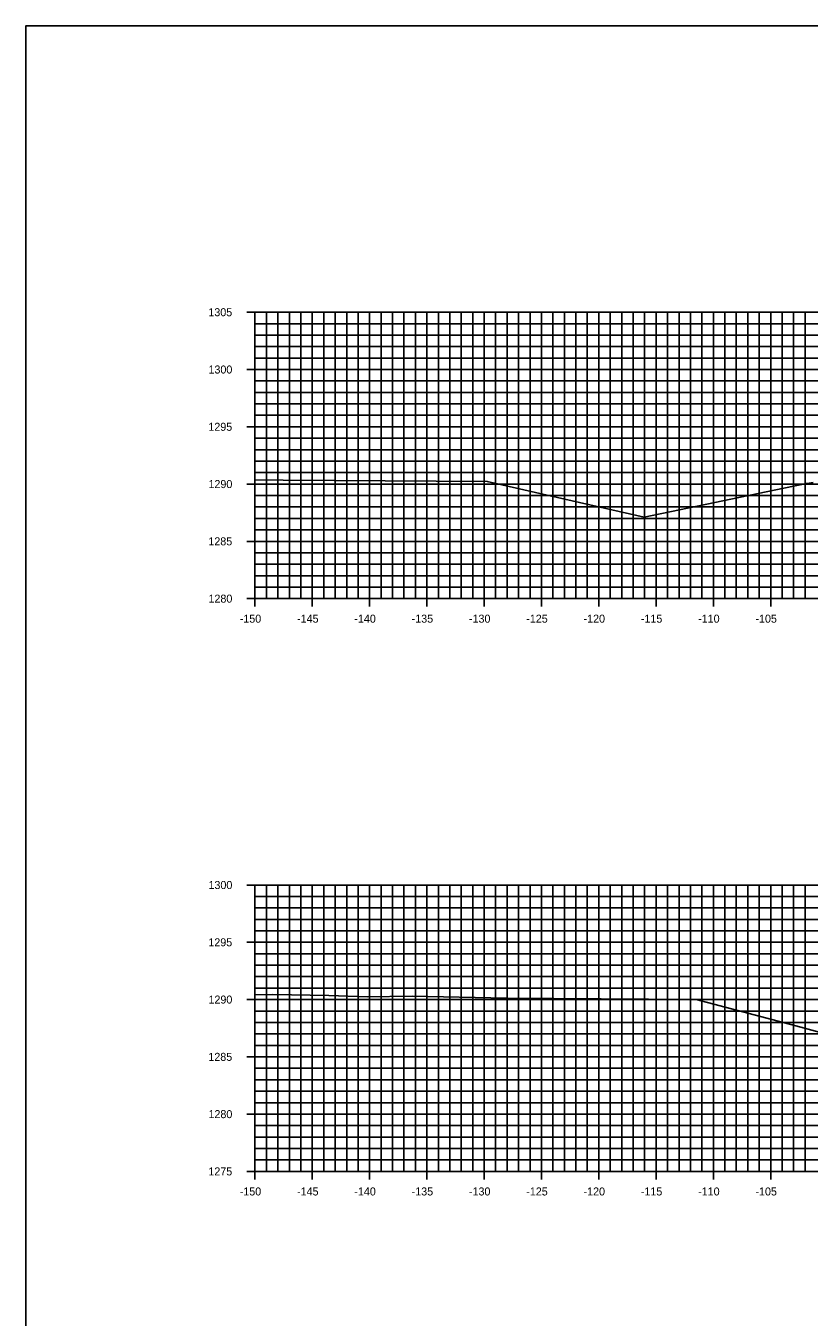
# Model space of a CAD drawing. Extents: x 674939 to 678919, y 750652 to 765176.
# Drawn here: x 678578.5 to 678646.9, y 757699.8 to 757812.6 of the extents above; entities that cross this region are included whole.
import ezdxf

# ---------------------------------------------------------------- set-up
doc = ezdxf.new("R2010")
doc.units = 0
for name, color, linetype in [('R_Axis', 7, 'Continuous'), ('R_Axis Annot', 7, 'Continuous'), ('R_Exist Surface', 7, 'Continuous'), ('R_Grid', 7, 'Continuous'), ('R_No Plot', 7, 'Continuous')]:
    doc.layers.add(name, color=color, linetype=linetype)

msp = doc.modelspace()

# ---------------------------------------------------------------- linework, layer by layer
at = {"layer": 'R_Axis'}
for p, q in [((678597.83, 757787.55), (678599.23, 757787.55)), ((678598.53, 757762.55), (678598.53, 757787.55)), ((678598.53, 757786.55), (678598.88, 757786.55)), ((678598.53, 757785.55), (678598.88, 757785.55)), ((678598.53, 757784.55), (678598.88, 757784.55)), ((678597.83, 757782.55), (678599.23, 757782.55)), ((678598.53, 757783.55), (678598.88, 757783.55)), ((678598.53, 757781.55), (678598.88, 757781.55)), ((678598.53, 757780.55), (678598.88, 757780.55)), ((678598.53, 757779.55), (678598.88, 757779.55)), ((678598.53, 757778.55), (678598.88, 757778.55)), ((678597.83, 757777.55), (678599.23, 757777.55)), ((678598.53, 757776.55), (678598.88, 757776.55)), ((678598.53, 757775.55), (678598.88, 757775.55)), ((678598.53, 757774.55), (678598.88, 757774.55)), ((678598.53, 757773.55), (678598.88, 757773.55)), ((678597.83, 757772.55), (678599.23, 757772.55)), ((678598.53, 757771.55), (678598.88, 757771.55)), ((678598.53, 757770.55), (678598.88, 757770.55)), ((678598.53, 757769.55), (678598.88, 757769.55)), ((678598.53, 757768.55), (678598.88, 757768.55)), ((678597.83, 757767.55), (678599.23, 757767.55)), ((678598.53, 757766.55), (678598.88, 757766.55)), ((678598.53, 757765.55), (678598.88, 757765.55)), ((678598.53, 757764.55), (678598.88, 757764.55)), ((678598.53, 757763.55), (678598.88, 757763.55)), ((678597.83, 757762.55), (678599.23, 757762.55)), ((678598.53, 757761.85), (678598.53, 757763.25)), ((678598.53, 757762.55), (678898.53, 757762.55)), ((678603.53, 757761.85), (678603.53, 757763.25)), ((678608.53, 757761.85), (678608.53, 757763.25)), ((678613.53, 757761.85), (678613.53, 757763.25)), ((678618.53, 757761.85), (678618.53, 757763.25)), ((678623.53, 757761.85), (678623.53, 757763.25)), ((678628.53, 757761.85), (678628.53, 757763.25)), ((678633.53, 757761.85), (678633.53, 757763.25)), ((678638.53, 757761.85), (678638.53, 757763.25)), ((678643.53, 757761.85), (678643.53, 757763.25)), ((678597.83, 757737.55), (678599.23, 757737.55)), ((678598.53, 757712.55), (678598.53, 757737.55)), ((678598.53, 757736.55), (678598.88, 757736.55)), ((678598.53, 757735.55), (678598.88, 757735.55)), ((678598.53, 757734.55), (678598.88, 757734.55)), ((678598.53, 757733.55), (678598.88, 757733.55)), ((678597.83, 757732.55), (678599.23, 757732.55)), ((678598.53, 757731.55), (678598.88, 757731.55)), ((678598.53, 757730.55), (678598.88, 757730.55)), ((678598.53, 757729.55), (678598.88, 757729.55)), ((678598.53, 757728.55), (678598.88, 757728.55)), ((678597.83, 757727.55), (678599.23, 757727.55)), ((678598.53, 757726.55), (678598.88, 757726.55)), ((678598.53, 757725.55), (678598.88, 757725.55)), ((678598.53, 757724.55), (678598.88, 757724.55)), ((678598.53, 757723.55), (678598.88, 757723.55)), ((678597.83, 757722.55), (678599.23, 757722.55)), ((678598.53, 757721.55), (678598.88, 757721.55)), ((678598.53, 757720.55), (678598.88, 757720.55)), ((678598.53, 757719.55), (678598.88, 757719.55)), ((678598.53, 757718.55), (678598.88, 757718.55)), ((678597.83, 757717.55), (678599.23, 757717.55)), ((678598.53, 757716.55), (678598.88, 757716.55)), ((678598.53, 757715.55), (678598.88, 757715.55)), ((678598.53, 757714.55), (678598.88, 757714.55)), ((678598.53, 757713.55), (678598.88, 757713.55)), ((678598.53, 757711.85), (678598.53, 757713.25)), ((678603.53, 757711.85), (678603.53, 757713.25)), ((678608.53, 757711.85), (678608.53, 757713.25)), ((678613.53, 757711.85), (678613.53, 757713.25)), ((678618.53, 757711.85), (678618.53, 757713.25)), ((678623.53, 757711.85), (678623.53, 757713.25)), ((678628.53, 757711.85), (678628.53, 757713.25)), ((678633.53, 757711.85), (678633.53, 757713.25)), ((678638.53, 757711.85), (678638.53, 757713.25)), ((678643.53, 757711.85), (678643.53, 757713.25)), ((678597.83, 757712.55), (678599.23, 757712.55)), ((678598.53, 757712.55), (678898.53, 757712.55))]:
    msp.add_line(p, q, dxfattribs=at)
at = {"layer": 'R_Exist Surface'}
for points in [[(678598.53, 757772.91), (678600.99, 757772.89), (678618.79, 757772.78), (678625.58, 757771.22), (678632.49, 757769.66), (678645.52, 757772.37), (678646.24, 757772.52), (678646.52, 757772.58), (678646.59, 757772.59), (678646.62, 757772.59), (678646.72, 757772.61), (678647.24, 757772.7)], [(678598.53, 757727.97), (678600.1, 757727.98), (678604.97, 757727.91), (678608.32, 757727.78), (678612.24, 757727.86), (678620.47, 757727.67), (678632.86, 757727.58), (678637.03, 757727.55), (678646.17, 757725.13), (678651.15, 757723.76)]]:
    msp.add_lwpolyline(points, dxfattribs=at)
at = {"layer": 'R_Grid'}
for p, q in [((678598.53, 757787.55), (678898.53, 757787.55)), ((678598.53, 757762.55), (678598.53, 757787.55)), ((678599.53, 757762.55), (678599.53, 757787.55)), ((678600.53, 757762.55), (678600.53, 757787.55)), ((678601.53, 757762.55), (678601.53, 757787.55)), ((678602.53, 757762.55), (678602.53, 757787.55)), ((678603.53, 757762.55), (678603.53, 757787.55)), ((678604.53, 757762.55), (678604.53, 757787.55)), ((678605.53, 757762.55), (678605.53, 757787.55)), ((678606.53, 757762.55), (678606.53, 757787.55)), ((678607.53, 757762.55), (678607.53, 757787.55)), ((678608.53, 757762.55), (678608.53, 757787.55)), ((678609.53, 757762.55), (678609.53, 757787.55)), ((678610.53, 757762.55), (678610.53, 757787.55)), ((678611.53, 757762.55), (678611.53, 757787.55)), ((678612.53, 757762.55), (678612.53, 757787.55)), ((678613.53, 757762.55), (678613.53, 757787.55)), ((678614.53, 757762.55), (678614.53, 757787.55)), ((678615.53, 757762.55), (678615.53, 757787.55)), ((678616.53, 757762.55), (678616.53, 757787.55)), ((678617.53, 757762.55), (678617.53, 757787.55)), ((678618.53, 757762.55), (678618.53, 757787.55)), ((678619.53, 757762.55), (678619.53, 757787.55)), ((678620.53, 757762.55), (678620.53, 757787.55)), ((678621.53, 757762.55), (678621.53, 757787.55)), ((678622.53, 757762.55), (678622.53, 757787.55)), ((678623.53, 757762.55), (678623.53, 757787.55)), ((678624.53, 757762.55), (678624.53, 757787.55)), ((678625.53, 757762.55), (678625.53, 757787.55)), ((678626.53, 757762.55), (678626.53, 757787.55)), ((678627.53, 757762.55), (678627.53, 757787.55)), ((678628.53, 757762.55), (678628.53, 757787.55)), ((678629.53, 757762.55), (678629.53, 757787.55)), ((678630.53, 757762.55), (678630.53, 757787.55)), ((678631.53, 757762.55), (678631.53, 757787.55)), ((678632.53, 757762.55), (678632.53, 757787.55)), ((678633.53, 757762.55), (678633.53, 757787.55)), ((678634.53, 757762.55), (678634.53, 757787.55)), ((678635.53, 757762.55), (678635.53, 757787.55)), ((678636.53, 757762.55), (678636.53, 757787.55)), ((678637.53, 757762.55), (678637.53, 757787.55)), ((678638.53, 757762.55), (678638.53, 757787.55)), ((678639.53, 757762.55), (678639.53, 757787.55)), ((678640.53, 757762.55), (678640.53, 757787.55)), ((678641.53, 757762.55), (678641.53, 757787.55)), ((678642.53, 757762.55), (678642.53, 757787.55)), ((678643.53, 757762.55), (678643.53, 757787.55)), ((678644.53, 757762.55), (678644.53, 757787.55)), ((678645.53, 757762.55), (678645.53, 757787.55)), ((678646.53, 757762.55), (678646.53, 757787.55)), ((678598.53, 757786.55), (678898.53, 757786.55)), ((678598.53, 757785.55), (678898.53, 757785.55)), ((678598.53, 757784.55), (678898.53, 757784.55)), ((678598.53, 757783.55), (678898.53, 757783.55)), ((678598.53, 757782.55), (678898.53, 757782.55)), ((678598.53, 757781.55), (678898.53, 757781.55)), ((678598.53, 757780.55), (678898.53, 757780.55)), ((678598.53, 757779.55), (678898.53, 757779.55)), ((678598.53, 757778.55), (678898.53, 757778.55)), ((678598.53, 757777.55), (678898.53, 757777.55)), ((678598.53, 757776.55), (678898.53, 757776.55)), ((678598.53, 757775.55), (678898.53, 757775.55)), ((678598.53, 757774.55), (678898.53, 757774.55)), ((678598.53, 757773.55), (678898.53, 757773.55)), ((678598.53, 757772.55), (678898.53, 757772.55)), ((678598.53, 757771.55), (678898.53, 757771.55)), ((678598.53, 757770.55), (678898.53, 757770.55)), ((678598.53, 757769.55), (678898.53, 757769.55)), ((678598.53, 757768.55), (678898.53, 757768.55)), ((678598.53, 757767.55), (678898.53, 757767.55)), ((678598.53, 757766.55), (678898.53, 757766.55)), ((678598.53, 757765.55), (678898.53, 757765.55)), ((678598.53, 757764.55), (678898.53, 757764.55)), ((678598.53, 757763.55), (678898.53, 757763.55)), ((678598.53, 757762.55), (678898.53, 757762.55)), ((678598.53, 757737.55), (678898.53, 757737.55)), ((678598.53, 757712.55), (678598.53, 757737.55)), ((678599.53, 757712.55), (678599.53, 757737.55)), ((678600.53, 757712.55), (678600.53, 757737.55)), ((678601.53, 757712.55), (678601.53, 757737.55)), ((678602.53, 757712.55), (678602.53, 757737.55)), ((678603.53, 757712.55), (678603.53, 757737.55)), ((678604.53, 757712.55), (678604.53, 757737.55)), ((678605.53, 757712.55), (678605.53, 757737.55)), ((678606.53, 757712.55), (678606.53, 757737.55)), ((678607.53, 757712.55), (678607.53, 757737.55)), ((678608.53, 757712.55), (678608.53, 757737.55)), ((678609.53, 757712.55), (678609.53, 757737.55)), ((678610.53, 757712.55), (678610.53, 757737.55)), ((678611.53, 757712.55), (678611.53, 757737.55)), ((678612.53, 757712.55), (678612.53, 757737.55)), ((678613.53, 757712.55), (678613.53, 757737.55)), ((678614.53, 757712.55), (678614.53, 757737.55)), ((678615.53, 757712.55), (678615.53, 757737.55)), ((678616.53, 757712.55), (678616.53, 757737.55)), ((678617.53, 757712.55), (678617.53, 757737.55)), ((678618.53, 757712.55), (678618.53, 757737.55)), ((678619.53, 757712.55), (678619.53, 757737.55)), ((678620.53, 757712.55), (678620.53, 757737.55)), ((678621.53, 757712.55), (678621.53, 757737.55)), ((678622.53, 757712.55), (678622.53, 757737.55)), ((678623.53, 757712.55), (678623.53, 757737.55)), ((678624.53, 757712.55), (678624.53, 757737.55)), ((678625.53, 757712.55), (678625.53, 757737.55)), ((678626.53, 757712.55), (678626.53, 757737.55)), ((678627.53, 757712.55), (678627.53, 757737.55)), ((678628.53, 757712.55), (678628.53, 757737.55)), ((678629.53, 757712.55), (678629.53, 757737.55)), ((678630.53, 757712.55), (678630.53, 757737.55)), ((678631.53, 757712.55), (678631.53, 757737.55)), ((678632.53, 757712.55), (678632.53, 757737.55)), ((678633.53, 757712.55), (678633.53, 757737.55)), ((678634.53, 757712.55), (678634.53, 757737.55)), ((678635.53, 757712.55), (678635.53, 757737.55)), ((678636.53, 757712.55), (678636.53, 757737.55)), ((678637.53, 757712.55), (678637.53, 757737.55)), ((678638.53, 757712.55), (678638.53, 757737.55)), ((678639.53, 757712.55), (678639.53, 757737.55)), ((678640.53, 757712.55), (678640.53, 757737.55)), ((678641.53, 757712.55), (678641.53, 757737.55)), ((678642.53, 757712.55), (678642.53, 757737.55)), ((678643.53, 757712.55), (678643.53, 757737.55)), ((678644.53, 757712.55), (678644.53, 757737.55)), ((678645.53, 757712.55), (678645.53, 757737.55)), ((678646.53, 757712.55), (678646.53, 757737.55)), ((678598.53, 757736.55), (678898.53, 757736.55)), ((678598.53, 757735.55), (678898.53, 757735.55)), ((678598.53, 757734.55), (678898.53, 757734.55)), ((678598.53, 757733.55), (678898.53, 757733.55)), ((678598.53, 757732.55), (678898.53, 757732.55)), ((678598.53, 757731.55), (678898.53, 757731.55)), ((678598.53, 757730.55), (678898.53, 757730.55)), ((678598.53, 757729.55), (678898.53, 757729.55)), ((678598.53, 757728.55), (678898.53, 757728.55)), ((678598.53, 757727.55), (678898.53, 757727.55)), ((678598.53, 757726.55), (678898.53, 757726.55)), ((678598.53, 757725.55), (678898.53, 757725.55)), ((678598.53, 757724.55), (678898.53, 757724.55)), ((678598.53, 757723.55), (678898.53, 757723.55)), ((678598.53, 757722.55), (678898.53, 757722.55)), ((678598.53, 757721.55), (678898.53, 757721.55)), ((678598.53, 757720.55), (678898.53, 757720.55)), ((678598.53, 757719.55), (678898.53, 757719.55)), ((678598.53, 757718.55), (678898.53, 757718.55)), ((678598.53, 757717.55), (678898.53, 757717.55)), ((678598.53, 757716.55), (678898.53, 757716.55)), ((678598.53, 757715.55), (678898.53, 757715.55)), ((678598.53, 757714.55), (678898.53, 757714.55)), ((678598.53, 757713.55), (678898.53, 757713.55)), ((678598.53, 757712.55), (678898.53, 757712.55))]:
    msp.add_line(p, q, dxfattribs=at)
at = {"layer": 'R_No Plot'}
msp.add_lwpolyline([(678578.53, 757592.55), (678918.53, 757592.55), (678918.53, 757812.55), (678578.53, 757812.55)], close=True, dxfattribs=at)

# ---------------------------------------------------------------- texts
at = {"layer": 'R_Axis Annot'}
for s, p in [('1305', (678594.46, 757787.2)), ('1300', (678594.47, 757782.2)), ('1295', (678594.46, 757777.2)), ('1290', (678594.47, 757772.2)), ('1285', (678594.46, 757767.2)), ('1280', (678594.47, 757762.2)), ('-150', (678597.2, 757760.45)), ('-145', (678602.2, 757760.45)), ('-140', (678607.2, 757760.45)), ('-135', (678612.2, 757760.45)), ('-130', (678617.2, 757760.45)), ('-125', (678622.2, 757760.45)), ('-120', (678627.2, 757760.45)), ('-115', (678632.2, 757760.45)), ('-110', (678637.2, 757760.45)), ('-105', (678642.2, 757760.45)), ('1300', (678594.47, 757737.2)), ('1295', (678594.46, 757732.2)), ('1290', (678594.47, 757727.2)), ('1285', (678594.46, 757722.2)), ('1280', (678594.47, 757717.2)), ('1275', (678594.46, 757712.2)), ('-150', (678597.2, 757710.45)), ('-145', (678602.2, 757710.45)), ('-140', (678607.2, 757710.45)), ('-135', (678612.2, 757710.45)), ('-130', (678617.2, 757710.45)), ('-125', (678622.2, 757710.45)), ('-120', (678627.2, 757710.45)), ('-115', (678632.2, 757710.45)), ('-110', (678637.2, 757710.45)), ('-105', (678642.2, 757710.45))]:
    msp.add_text(s, height=0.7, dxfattribs=at).set_placement(p)

doc.saveas('drawing.dxf')
